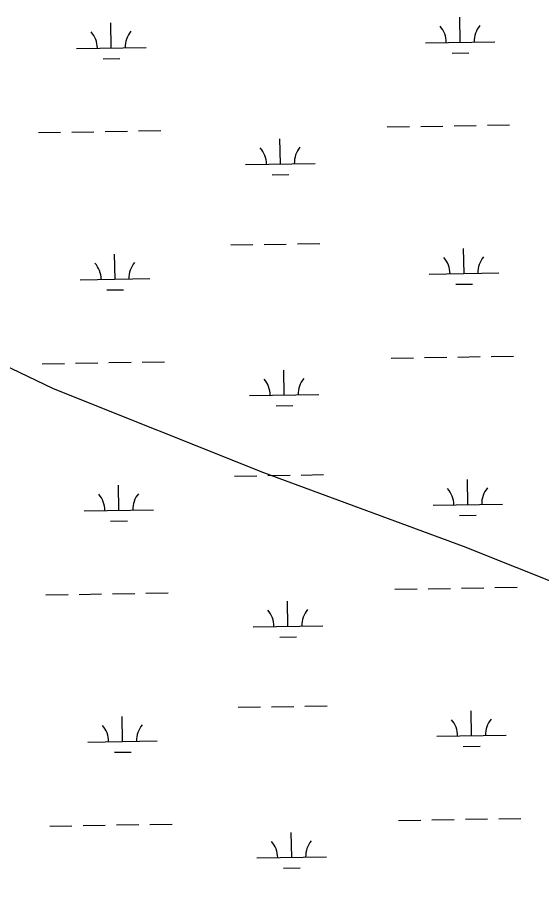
# Model space of a CAD drawing. Extents: x 3855477 to 3893699, y 299188 to 325115.
# Drawn here: x 3887360 to 3888115, y 308792 to 310035 of the extents above; entities that cross this region are included whole.
import ezdxf

# ---------------------------------------------------------------- set-up
doc = ezdxf.new("R2010")
doc.units = 0
doc.layers.add('V-TOPO-SHOR', color=7, linetype='Continuous')
doc.layers.add('V-WETL-SWMP', color=7, linetype='Continuous')

msp = doc.modelspace()

# ---------------------------------------------------------------- linework, layer by layer
at = {"layer": 'V-TOPO-SHOR'}
msp.add_lwpolyline([(3888743, 308683.6), (3888637.1, 308819.7), (3888591.8, 308895.3), (3888485.9, 309001.1), (3888410.3, 309061.6), (3888259.2, 309152.3), (3888153.3, 309212.8), (3888002.1, 309273.3), (3887714.9, 309379.1), (3887412.5, 309500.1), (3887034.5, 309681.5), (3886807.7, 309802.4), (3886701.9, 309893.2), (3886535.6, 309999)], dxfattribs=at)
at = {"layer": 'V-WETL-SWMP'}
for p, q in [((3887997.3, 309998.7), (3887996.8, 310034.7)), ((3887495.5, 309990.5), (3887494.9, 310026.5)), ((3887947.3, 309997.9), (3888047.3, 309999.5)), ((3887445.5, 309989.7), (3887545.5, 309991.3)), ((3887985.6, 309983.1), (3888009.6, 309983.5)), ((3887483.7, 309974.9), (3887507.7, 309975.3)), ((3887390.6, 309868.7), (3887422.6, 309869.2)), ((3887438.6, 309869.5), (3887470.6, 309870)), ((3887486.6, 309870.3), (3887518.6, 309870.8)), ((3887534.6, 309871.1), (3887566.6, 309871.6)), ((3887892.5, 309876.9), (3887924.5, 309877.4)), ((3887940.5, 309877.7), (3887972.5, 309878.2)), ((3887988.5, 309878.5), (3888020.4, 309879)), ((3888036.4, 309879.2), (3888068.4, 309879.8)), ((3887738.7, 309823.6), (3887738.1, 309859.6)), ((3887688.7, 309822.8), (3887788.7, 309824.5)), ((3887727, 309808), (3887751, 309808.4)), ((3887667.2, 309707), (3887699.2, 309707.6)), ((3887715.2, 309707.8), (3887747.2, 309708.3)), ((3887763.2, 309708.6), (3887795.2, 309709.1)), ((3888002.8, 309666.1), (3888002.2, 309702.1)), ((3887500.9, 309657.9), (3887500.3, 309693.9)), ((3887450.9, 309657.1), (3887550.9, 309658.7)), ((3887952.8, 309665.2), (3888052.8, 309666.9)), ((3887991, 309650.4), (3888015, 309650.8)), ((3887489.2, 309642.3), (3887513.2, 309642.7)), ((3887993.9, 309545.8), (3888025.9, 309546.3)), ((3888041.9, 309546.6), (3888073.9, 309547.1)), ((3887396, 309536.1), (3887428, 309536.6)), ((3887444, 309536.9), (3887476, 309537.4)), ((3887492, 309537.7), (3887524, 309538.2)), ((3887540, 309538.4), (3887572, 309539)), ((3887897.9, 309544.3), (3887929.9, 309544.8)), ((3887945.9, 309545), (3887977.9, 309545.6)), ((3887744.1, 309491), (3887743.6, 309527)), ((3887694.1, 309490.2), (3887794.1, 309491.8)), ((3887732.4, 309475.4), (3887756.4, 309475.8)), ((3887672.6, 309374.4), (3887704.6, 309374.9)), ((3887720.6, 309375.2), (3887752.6, 309375.7)), ((3887768.6, 309376), (3887800.6, 309376.5)), ((3887506.3, 309325.3), (3887505.7, 309361.2)), ((3888008.2, 309333.4), (3888007.6, 309369.4)), ((3887456.3, 309324.4), (3887556.3, 309326.1)), ((3887958.2, 309332.6), (3888058.2, 309334.2)), ((3887494.6, 309309.6), (3887518.6, 309310)), ((3887996.4, 309317.8), (3888020.4, 309318.2)), ((3887903.3, 309211.6), (3887935.3, 309212.2)), ((3887951.3, 309212.4), (3887983.3, 309212.9)), ((3887999.3, 309213.2), (3888031.3, 309213.7)), ((3888047.3, 309214), (3888079.3, 309214.5)), ((3887401.5, 309203.5), (3887433.5, 309204)), ((3887449.5, 309204.2), (3887481.5, 309204.8)), ((3887497.4, 309205), (3887529.4, 309205.5)), ((3887545.4, 309205.8), (3887577.4, 309206.3)), ((3887749.6, 309158.4), (3887749, 309194.4)), ((3887699.6, 309157.6), (3887799.6, 309159.2)), ((3887737.8, 309142.8), (3887761.8, 309143.1)), ((3887678, 309041.8), (3887710, 309042.3)), ((3887726, 309042.5), (3887758, 309043.1)), ((3887774, 309043.3), (3887806, 309043.9)), ((3888013.6, 309000.8), (3888013, 309036.8)), ((3887511.8, 308992.6), (3887511.2, 309028.6)), ((3887963.6, 309000), (3888063.6, 309001.6)), ((3887461.8, 308991.8), (3887561.7, 308993.4)), ((3887500, 308977), (3887524, 308977.4)), ((3888001.8, 308985.2), (3888025.8, 308985.6)), ((3887908.7, 308879), (3887940.7, 308879.5)), ((3887956.7, 308879.8), (3887988.7, 308880.3)), ((3888004.7, 308880.6), (3888036.7, 308881.1)), ((3888052.7, 308881.3), (3888084.7, 308881.9)), ((3887406.9, 308870.8), (3887438.9, 308871.3)), ((3887454.9, 308871.6), (3887486.9, 308872.1)), ((3887502.9, 308872.4), (3887534.9, 308872.9)), ((3887550.9, 308873.2), (3887582.9, 308873.7)), ((3887755, 308825.7), (3887754.4, 308861.7)), ((3887705, 308824.9), (3887805, 308826.6)), ((3887743.2, 308810.1), (3887767.2, 308810.5))]:
    msp.add_line(p, q, dxfattribs=at)
for centre, start, end in [((3887942.1, 309998.3), 0.1615, 41.7052), ((3888052.6, 310000.1), 140.1615, 181.7052), ((3887440.3, 309990.1), 0.1615, 41.7052), ((3887550.7, 309991.9), 140.1615, 181.7052), ((3887683.5, 309823.2), 0.1615, 41.7052), ((3887793.9, 309825), 140.1615, 181.7052), ((3887947.5, 309665.6), 0.1615, 41.7052), ((3888058, 309667.4), 140.1615, 181.7052), ((3887445.7, 309657.5), 0.1615, 41.7052), ((3887556.1, 309659.3), 140.1615, 181.7052), ((3887688.9, 309490.6), 0.1615, 41.7052), ((3887799.4, 309492.4), 140.1615, 181.7052), ((3887451.1, 309324.8), 0.1615, 41.7052), ((3887561.6, 309326.6), 140.1615, 181.7052), ((3887952.9, 309333), 0.1615, 41.7052), ((3888063.4, 309334.8), 140.1615, 181.7052), ((3887694.3, 309158), 0.1615, 41.7052), ((3887804.8, 309159.8), 140.1615, 181.7052), ((3888068.8, 309002.2), 140.1615, 181.7052), ((3887456.5, 308992.2), 0.1615, 41.7052), ((3887567, 308994), 140.1615, 181.7052), ((3887958.4, 309000.4), 0.1615, 41.7052), ((3887699.7, 308825.3), 0.1615, 41.7052), ((3887810.2, 308827.1), 140.1615, 181.7052)]:
    msp.add_arc(centre, 35.2, start, end, dxfattribs=at)

doc.saveas('drawing.dxf')
